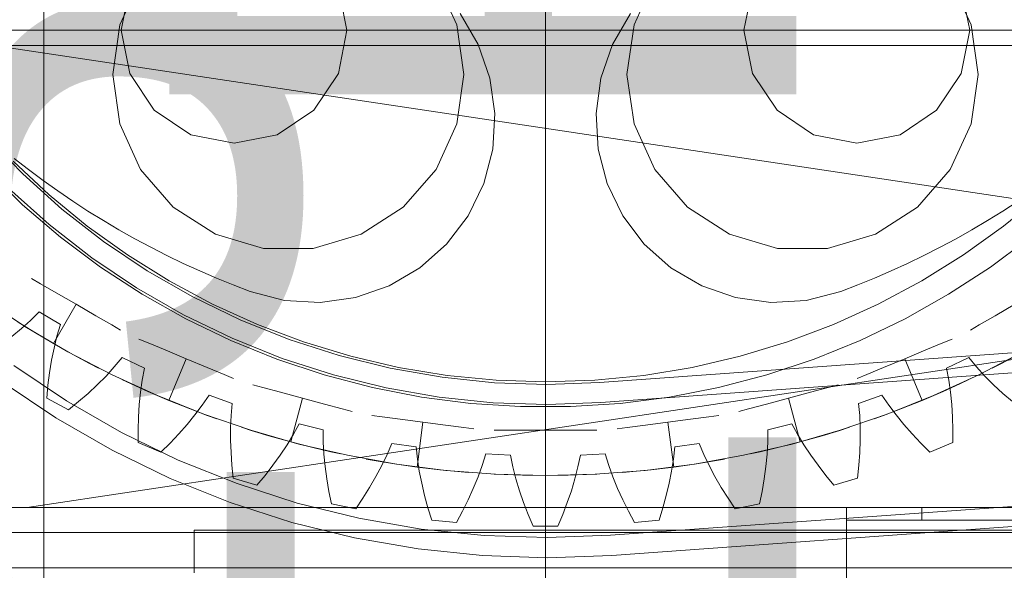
# Model space of a CAD drawing. Header units: millimetres. Extents: x -2233 to 61924, y -68080 to 6847.
# Tile 762 of 1022: x 24240 to 24633, y 1295 to 1514. Entities that reach past the tile are written whole.
import ezdxf

# ---------------------------------------------------------------- set-up
doc = ezdxf.new("R2010")
doc.units = ezdxf.units.MM
for name, color, linetype, lineweight in [('COTAS_O', 1, 'Continuous', 0), ('COTAS_P', 1, 'Continuous', 0), ('lateral_briquetadora', 7, 'Continuous', 0), ('lateral_C05', 7, 'Continuous', 0)]:
    doc.layers.add(name, color=color, linetype=linetype, lineweight=lineweight)
doc.dimstyles.new('R19_100', dxfattribs={"dimtxt": 250, "dimasz": 150, "dimexe": 150, "dimexo": 80, "dimgap": 100, "dimtad": 1, "dimtih": 1, "dimtoh": 1, "dimdsep": 46, "dimcen": 0.09, "dimadec": 0, "dimazin": 0, "dimtfac": 1, "dimtdec": 4, "dimtofl": 0, "dimtmove": 0, "dimatfit": 3, "dimfxl": 1, "dimtolj": 1, "dimtzin": 0, "dimarcsym": 0})

# ---------------------------------------------------------------- blocks, each defined once
blk = doc.blocks.new('DIM_R27_4')
at = {"layer": 'COTAS_P'}
for p, q in [((15248.37, 1279.09), (24311.82, 4109.09)), ((24311.82, 4109.09), (24155.23, 4107.34)), ((24311.82, 4109.09), (24182.05, 4021.43)), ((24580.07, 3250), (24311.82, 4109.09)), ((15248.37, 1279.09), (15378.14, 1366.76)), ((15248.37, 1279.09), (15404.97, 1280.85)), ((15516.62, 420), (15248.37, 1279.09))]:
    blk.add_line(p, q, dxfattribs=at)
blk.add_text('9495 P', height=250, rotation=17.3406, dxfattribs=at).set_placement((19750.29, 2789.55))
blk = doc.blocks.new('DIM_R27_6')
at = {"layer": 'COTAS_P'}
for p, q in [((24580.07, 3250), (24980.07, 3250)), ((24980.07, 3250), (24935.07, 3100)), ((24980.07, 0), (24980.07, 3250)), ((24980.07, 3250), (25025.07, 3100)), ((24980.07, 0), (24935.07, 150)), ((24980.07, 0), (25025.07, 150)), ((24580.07, 0), (24980.07, 0))]:
    blk.add_line(p, q, dxfattribs=at)
blk.add_text('3250 P', height=250, rotation=90, dxfattribs=at).set_placement((24880.07, 1625))
blk = doc.blocks.new('DIM_R27_7')
at = {"layer": 'COTAS_P'}
for p, q in [((24250.07, 2141), (24400.07, 2186)), ((26750.07, 2141), (26600.07, 2186)), ((24250.07, 1241), (24250.07, 2141)), ((24250.07, 2141), (26750.07, 2141)), ((24250.07, 2141), (24400.07, 2096)), ((26750.07, 2141), (26600.07, 2096)), ((26750.07, 1241), (26750.07, 2141))]:
    blk.add_line(p, q, dxfattribs=at)
blk.add_text('2500 P', height=250, dxfattribs=at).set_placement((25500.07, 2241))
blk = doc.blocks.new('DIM_R27_8')
at = {"layer": 'COTAS_P'}
for p, q in [((24250.07, 1241), (24650.07, 1241)), ((24650.07, 1241), (24605.07, 1091)), ((24650.07, 0), (24650.07, 1241)), ((24650.07, 1241), (24695.07, 1091)), ((24650.07, 0), (24605.07, 150)), ((24650.07, 0), (24695.07, 150)), ((24250.07, 0), (24650.07, 0))]:
    blk.add_line(p, q, dxfattribs=at)
blk.add_text('1241 P', height=250, rotation=90, dxfattribs=at).set_placement((24550.07, 620.5))
blk = doc.blocks.new('DIM_R27_28')
at = {"layer": 'COTAS_O'}
for p, q in [((23750.07, 2330), (24450.07, 2330)), ((24450.07, 2330), (24405.07, 2180)), ((24450.07, 0), (24450.07, 2330)), ((24450.07, 2330), (24495.07, 2180)), ((24450.07, 0), (24405.07, 150)), ((24450.07, 0), (24495.07, 150)), ((23750.07, 0), (24450.07, 0))]:
    blk.add_line(p, q, dxfattribs=at)
blk.add_text('2330 O', height=250, rotation=90, dxfattribs=at).set_placement((24350.07, 1165))

msp = doc.modelspace()

# ---------------------------------------------------------------- linework, layer by layer
at = {"layer": 'lateral_briquetadora'}
for p, q in [((24280.403, 1512.186), (24288.68, 1530.31)), ((24280.942, 1510.009), (24284.368, 1527.23)), ((24367.517, 1527.23), (24370.942, 1510.009)), ((24406.455, 1530.31), (24414.732, 1512.186)), ((24485.403, 1512.186), (24493.68, 1530.31)), ((24529.192, 1510.009), (24532.618, 1527.23)), ((24611.455, 1530.31), (24619.732, 1512.186)), ((24615.767, 1527.23), (24619.192, 1510.009)), ((24416.1, 1516.654), (24423.284, 1504.391)), ((24476.851, 1504.391), (24484.035, 1516.654)), ((24277.567, 1492.465), (24280.403, 1512.186)), ((24414.732, 1512.186), (24417.567, 1492.465)), ((24482.567, 1492.465), (24485.403, 1512.186)), ((24619.732, 1512.186), (24622.567, 1492.465)), ((24670.067, 1510), (24230.067, 1510)), ((24284.368, 1492.788), (24280.942, 1510.009)), ((24370.942, 1510.009), (24367.517, 1492.788)), ((24532.618, 1492.788), (24529.192, 1510.009)), ((24619.192, 1510.009), (24615.767, 1492.788)), ((24230.067, 1504), (25470.067, 1504)), ((24230.067, 1504), (25456.734, 1320)), ((25470.067, 1504), (24243.401, 1320)), ((24423.284, 1504.391), (24427.938, 1490.962)), ((24472.197, 1490.962), (24476.851, 1504.391)), ((24471.62, 1369.773), (26228.731, 1495.911)), ((24280.403, 1472.744), (24277.567, 1492.465)), ((24294.123, 1478.189), (24284.368, 1492.788)), ((24367.517, 1492.788), (24357.762, 1478.189)), ((24417.567, 1492.465), (24414.732, 1472.744)), ((24485.403, 1472.744), (24482.567, 1492.465)), ((24542.373, 1478.189), (24532.618, 1492.788)), ((24615.767, 1492.788), (24606.012, 1478.189)), ((24622.567, 1492.465), (24619.732, 1472.744)), ((24427.938, 1490.962), (24429.883, 1476.884)), ((24470.252, 1476.884), (24472.197, 1490.962)), ((24472.193, 1361.793), (26229.304, 1487.931)), ((24308.722, 1468.435), (24294.123, 1478.189)), ((24357.762, 1478.189), (24343.163, 1468.435)), ((24429.883, 1476.884), (24429.044, 1462.696)), ((24471.091, 1462.696), (24470.252, 1476.884)), ((24556.972, 1468.435), (24542.373, 1478.189)), ((24606.012, 1478.189), (24591.413, 1468.435)), ((24288.68, 1454.62), (24280.403, 1472.744)), ((24414.732, 1472.744), (24406.455, 1454.62)), ((24493.68, 1454.62), (24485.403, 1472.744)), ((24619.732, 1472.744), (24611.455, 1454.62)), ((24325.942, 1465.009), (24308.722, 1468.435)), ((24343.163, 1468.435), (24325.942, 1465.009)), ((24574.192, 1465.009), (24556.972, 1468.435)), ((24591.413, 1468.435), (24574.192, 1465.009)), ((24227.071, 1467.828), (24241.691, 1452.79)), ((24429.044, 1462.696), (24425.453, 1448.945)), ((24474.682, 1448.945), (24471.091, 1462.696)), ((24252.264, 1444.448), (24237.935, 1457.868)), ((24244.007, 1454.558), (24238.307, 1458.997)), ((24241.654, 1440.514), (24227.379, 1454.338)), ((24241.691, 1452.79), (24257.322, 1438.807)), ((24249.8, 1450.24), (24244.007, 1454.558)), ((24301.727, 1439.562), (24288.68, 1454.62)), ((24406.455, 1454.62), (24393.408, 1439.562)), ((24506.727, 1439.562), (24493.68, 1454.62)), ((24611.455, 1454.62), (24598.408, 1439.562)), ((24255.683, 1446.047), (24249.8, 1450.24)), ((24425.453, 1448.945), (24419.249, 1436.158)), ((24480.886, 1436.158), (24474.682, 1448.945)), ((24236.152, 1447.017), (24252.199, 1432.662)), ((24267.439, 1431.994), (24252.264, 1444.448)), ((24261.654, 1441.98), (24255.683, 1446.047)), ((24647.871, 1444.448), (24632.696, 1431.994)), ((24256.786, 1427.632), (24241.654, 1440.514)), ((24267.711, 1438.04), (24261.654, 1441.98)), ((24638.481, 1441.98), (24632.424, 1438.04)), ((24257.322, 1438.807), (24273.889, 1425.946)), ((24273.849, 1434.23), (24267.711, 1438.04)), ((24318.488, 1428.791), (24301.727, 1439.562)), ((24393.408, 1439.562), (24376.647, 1428.791)), ((24523.488, 1428.791), (24506.727, 1439.562)), ((24598.408, 1439.562), (24581.647, 1428.791)), ((24632.424, 1438.04), (24626.286, 1434.23)), ((24252.199, 1432.662), (24269.207, 1419.46)), ((24280.067, 1430.551), (24273.849, 1434.23)), ((24419.249, 1436.158), (24410.669, 1424.827)), ((24475.988, 1308.929), (26233.099, 1435.067)), ((24489.466, 1424.827), (24480.886, 1436.158)), ((24626.286, 1434.23), (24620.067, 1430.551)), ((24283.396, 1420.559), (24267.439, 1431.994)), ((24286.362, 1427.006), (24280.067, 1430.551)), ((24337.605, 1423.177), (24318.488, 1428.791)), ((24376.647, 1428.791), (24357.53, 1423.177)), ((24542.605, 1423.177), (24523.488, 1428.791)), ((24581.647, 1428.791), (24562.53, 1423.177)), ((24620.067, 1430.551), (24613.773, 1427.006)), ((24632.696, 1431.994), (24616.739, 1420.559)), ((24272.711, 1415.747), (24256.786, 1427.632)), ((24273.889, 1425.946), (24291.312, 1414.27)), ((24292.731, 1423.594), (24286.362, 1427.006)), ((24410.669, 1424.827), (24400.043, 1415.389)), ((24476.561, 1300.95), (26233.672, 1427.088)), ((24500.092, 1415.389), (24489.466, 1424.827)), ((24613.773, 1427.006), (24607.404, 1423.594)), ((24643.349, 1427.632), (24627.424, 1415.747)), ((24299.171, 1420.319), (24292.731, 1423.594)), ((24357.53, 1423.177), (24337.605, 1423.177)), ((24562.53, 1423.177), (24542.605, 1423.177)), ((24607.404, 1423.594), (24600.964, 1420.319)), ((24269.207, 1419.46), (24287.093, 1407.473)), ((24300.067, 1410.192), (24283.396, 1420.559)), ((24305.679, 1417.182), (24299.171, 1420.319)), ((24312.252, 1414.183), (24305.679, 1417.182)), ((24594.456, 1417.182), (24587.882, 1414.183)), ((24600.964, 1420.319), (24594.456, 1417.182)), ((24616.739, 1420.559), (24600.067, 1410.192)), ((24289.366, 1404.906), (24272.711, 1415.747)), ((24291.312, 1414.27), (24309.506, 1403.836)), ((24318.888, 1411.325), (24312.252, 1414.183)), ((24400.043, 1415.389), (24387.78, 1408.204)), ((24512.355, 1408.204), (24500.092, 1415.389)), ((24587.882, 1414.183), (24581.247, 1411.325)), ((24627.424, 1415.747), (24610.769, 1404.906)), ((24248.724, 1409.099), (24245.212, 1411.127)), ((24255.052, 1405.446), (24248.724, 1409.099)), ((24317.381, 1400.938), (24300.067, 1410.192)), ((24325.583, 1408.609), (24318.888, 1411.325)), ((24581.247, 1411.325), (24574.552, 1408.609)), ((24600.067, 1410.192), (24582.754, 1400.938)), ((24262.942, 1400.89), (24255.052, 1405.446)), ((24287.093, 1407.473), (24305.77, 1396.762)), ((24332.334, 1406.035), (24325.583, 1408.609)), ((24346.085, 1402.444), (24332.334, 1406.035)), ((24387.78, 1408.204), (24374.351, 1403.55)), ((24525.784, 1403.55), (24512.355, 1408.204)), ((24567.801, 1406.035), (24554.05, 1402.444)), ((24574.552, 1408.609), (24567.801, 1406.035)), ((24242.581, 1392.119), (24225.988, 1403.056)), ((24306.681, 1395.154), (24289.366, 1404.906)), ((24309.506, 1403.836), (24328.381, 1394.694)), ((24360.273, 1401.605), (24346.085, 1402.444)), ((24374.351, 1403.55), (24360.273, 1401.605)), ((24539.862, 1401.605), (24525.784, 1403.55)), ((24554.05, 1402.444), (24539.862, 1401.605)), ((24610.769, 1404.906), (24593.454, 1395.154)), ((24248.252, 1397.869), (24244.822, 1394.479)), ((24256.699, 1392.806), (24248.252, 1397.869)), ((24262.942, 1400.89), (24253.942, 1385.302)), ((24262.942, 1400.89), (24270.833, 1396.334)), ((24335.262, 1392.836), (24317.381, 1400.938)), ((24582.754, 1400.938), (24564.873, 1392.836)), ((24637.192, 1400.89), (24629.302, 1396.334)), ((24246.104, 1389.949), (24239.896, 1393.808)), ((24244.822, 1394.479), (24241.189, 1391.221)), ((24270.833, 1396.334), (24277.161, 1392.681)), ((24305.77, 1396.762), (24325.147, 1387.377)), ((24324.585, 1386.532), (24306.681, 1395.154)), ((24328.381, 1394.694), (24347.848, 1386.888)), ((24593.454, 1395.154), (24575.55, 1386.532)), ((24629.302, 1396.334), (24622.974, 1392.681)), ((24241.189, 1391.221), (24237.376, 1388.08)), ((24259.708, 1382.038), (24242.581, 1392.119)), ((24253.942, 1385.302), (24246.104, 1389.949)), ((24255.326, 1388.184), (24256.699, 1392.806)), ((24277.161, 1392.681), (24280.673, 1390.653)), ((24353.636, 1385.921), (24335.262, 1392.836)), ((24564.873, 1392.836), (24546.499, 1385.921)), ((24622.974, 1392.681), (24619.462, 1390.653)), ((24254.165, 1383.443), (24255.326, 1388.184)), ((24291.68, 1385.521), (24287.933, 1387.073)), ((24343.004, 1379.075), (24324.585, 1386.532)), ((24325.147, 1387.377), (24345.131, 1379.364)), ((24347.848, 1386.888), (24367.811, 1380.457)), ((24372.422, 1380.222), (24353.636, 1385.921)), ((24546.499, 1385.921), (24527.713, 1380.222)), ((24575.55, 1386.532), (24557.131, 1379.075)), ((24608.455, 1385.521), (24612.202, 1387.073)), ((24253.193, 1378.6), (24254.165, 1383.443)), ((24253.942, 1385.302), (24261.887, 1380.837)), ((24277.323, 1372.836), (24259.708, 1382.038)), ((24298.43, 1382.725), (24291.68, 1385.521)), ((24306.848, 1379.238), (24298.43, 1382.725)), ((24593.287, 1379.238), (24601.705, 1382.725)), ((24601.705, 1382.725), (24608.455, 1385.521)), ((24640.427, 1382.038), (24622.812, 1372.836)), ((24252.395, 1373.666), (24253.193, 1378.6)), ((24261.887, 1380.837), (24268.333, 1377.39)), ((24281.288, 1379.663), (24278.207, 1375.953)), ((24290.191, 1375.452), (24281.288, 1379.663)), ((24306.848, 1379.238), (24299.96, 1362.608)), ((24306.848, 1379.238), (24315.266, 1375.751)), ((24361.864, 1372.813), (24343.004, 1379.075)), ((24345.131, 1379.364), (24365.625, 1372.762)), ((24367.811, 1380.457), (24388.173, 1375.432)), ((24391.54, 1375.764), (24372.422, 1380.222)), ((24527.713, 1380.222), (24508.595, 1375.764)), ((24557.131, 1379.075), (24538.271, 1372.813)), ((24593.287, 1379.238), (24584.869, 1375.751)), ((24593.287, 1379.238), (24600.175, 1362.608)), ((24618.847, 1379.663), (24609.944, 1375.452)), ((24621.928, 1375.953), (24618.847, 1379.663)), ((24638.248, 1380.837), (24631.802, 1377.39)), ((24238.186, 1376.487), (24259.139, 1362.445)), ((24268.333, 1377.39), (24271.94, 1375.528)), ((24278.207, 1375.953), (24274.911, 1372.354)), ((24289.277, 1370.717), (24290.191, 1375.452)), ((24315.266, 1375.751), (24322.017, 1372.955)), ((24388.173, 1375.432), (24408.836, 1371.837)), ((24410.91, 1372.567), (24391.54, 1375.764)), ((24508.595, 1375.764), (24489.225, 1372.567)), ((24584.869, 1375.751), (24578.118, 1372.955)), ((24609.944, 1375.452), (24610.858, 1370.717)), ((24625.224, 1372.354), (24621.928, 1375.953)), ((24631.802, 1377.39), (24628.195, 1375.528)), ((24233.503, 1370), (24254.92, 1355.648)), ((24251.76, 1368.65), (24252.395, 1373.666)), ((24274.911, 1372.354), (24271.424, 1368.855)), ((24295.381, 1364.539), (24277.323, 1372.836)), ((24284.923, 1369.209), (24281.25, 1370.937)), ((24288.587, 1365.886), (24289.277, 1370.717)), ((24322.017, 1372.955), (24325.763, 1371.403)), ((24381.086, 1367.772), (24361.864, 1372.813)), ((24365.625, 1372.762), (24386.528, 1367.603)), ((24408.836, 1371.837), (24429.699, 1369.69)), ((24430.447, 1370.642), (24410.91, 1372.567)), ((24450.067, 1370), (24430.447, 1370.642)), ((24469.688, 1370.642), (24450.067, 1370)), ((24489.225, 1372.567), (24469.688, 1370.642)), ((24538.271, 1372.813), (24519.049, 1367.772)), ((24578.118, 1372.955), (24574.372, 1371.403)), ((24622.812, 1372.836), (24604.754, 1364.539)), ((24610.858, 1370.717), (24611.548, 1365.886)), ((24615.212, 1369.209), (24618.885, 1370.937)), ((24628.711, 1368.855), (24625.224, 1372.354)), ((24251.282, 1363.558), (24251.76, 1368.65)), ((24271.424, 1368.855), (24267.765, 1365.451)), ((24291.582, 1366.193), (24284.923, 1369.209)), ((24299.96, 1362.608), (24291.582, 1366.193)), ((24337.345, 1367.752), (24333.429, 1368.801)), ((24344.403, 1365.861), (24337.345, 1367.752)), ((24400.592, 1363.974), (24381.086, 1367.772)), ((24386.528, 1367.603), (24407.74, 1363.913)), ((24429.699, 1369.69), (24450.661, 1369.001)), ((24450.661, 1369.001), (24471.62, 1369.773)), ((24519.049, 1367.772), (24499.543, 1363.974)), ((24555.732, 1365.861), (24562.79, 1367.752)), ((24562.79, 1367.752), (24566.706, 1368.801)), ((24600.175, 1362.608), (24608.553, 1366.193)), ((24608.553, 1366.193), (24615.212, 1369.209)), ((24632.37, 1365.451), (24628.711, 1368.855)), ((24259.979, 1358.909), (24251.282, 1363.558)), ((24259.139, 1362.445), (24281.02, 1349.896)), ((24263.947, 1362.136), (24259.979, 1358.909)), ((24267.765, 1365.451), (24263.947, 1362.136)), ((24288.094, 1360.971), (24288.587, 1365.886)), ((24313.837, 1357.167), (24295.381, 1364.539)), ((24299.96, 1362.608), (24308.419, 1359.219)), ((24315.949, 1364.783), (24313.248, 1360.789)), ((24325.223, 1361.465), (24315.949, 1364.783)), ((24353.204, 1363.502), (24344.403, 1365.861)), ((24353.204, 1363.502), (24348.546, 1346.116)), ((24353.204, 1363.502), (24362.006, 1361.144)), ((24420.3, 1361.432), (24400.592, 1363.974)), ((24407.74, 1363.913), (24429.158, 1361.708)), ((24499.543, 1363.974), (24479.835, 1361.432)), ((24546.931, 1363.502), (24538.129, 1361.144)), ((24546.931, 1363.502), (24555.732, 1365.861)), ((24546.931, 1363.502), (24551.589, 1346.116)), ((24584.186, 1364.783), (24574.912, 1361.465)), ((24586.887, 1360.789), (24584.186, 1364.783)), ((24604.754, 1364.539), (24586.298, 1357.167)), ((24600.175, 1362.608), (24591.716, 1359.219)), ((24611.548, 1365.886), (24612.041, 1360.971)), ((24636.188, 1362.136), (24632.37, 1365.451)), ((24287.783, 1355.983), (24288.094, 1360.971)), ((24308.419, 1359.219), (24315.26, 1356.643)), ((24313.248, 1360.789), (24310.319, 1356.884)), ((24324.777, 1356.663), (24325.223, 1361.465)), ((24362.006, 1361.144), (24369.063, 1359.253)), ((24369.063, 1359.253), (24372.98, 1358.203)), ((24440.131, 1360.159), (24420.3, 1361.432)), ((24429.158, 1361.708), (24450.677, 1361.001)), ((24460.003, 1360.159), (24440.131, 1360.159)), ((24450.677, 1361.001), (24472.193, 1361.793)), ((24479.835, 1361.432), (24460.003, 1360.159)), ((24531.071, 1359.253), (24527.155, 1358.203)), ((24538.129, 1361.144), (24531.071, 1359.253)), ((24574.912, 1361.465), (24575.357, 1356.663)), ((24591.716, 1359.219), (24584.875, 1356.643)), ((24589.816, 1356.884), (24586.887, 1360.789)), ((24612.041, 1360.971), (24612.352, 1355.983)), ((24254.92, 1355.648), (24277.284, 1342.822)), ((24287.643, 1350.929), (24287.783, 1355.983)), ((24310.319, 1356.884), (24307.193, 1353.06)), ((24332.642, 1350.739), (24313.837, 1357.167)), ((24315.26, 1356.643), (24319.079, 1355.267)), ((24324.564, 1351.787), (24324.777, 1356.663)), ((24384.94, 1356.095), (24380.92, 1356.624)), ((24392.184, 1355.141), (24384.94, 1356.095)), ((24401.218, 1353.952), (24392.184, 1355.141)), ((24498.917, 1353.952), (24507.951, 1355.141)), ((24507.951, 1355.141), (24515.195, 1356.095)), ((24515.195, 1356.095), (24519.215, 1356.624)), ((24586.298, 1357.167), (24567.493, 1350.739)), ((24575.357, 1356.663), (24575.571, 1351.787)), ((24584.875, 1356.643), (24581.056, 1355.267)), ((24592.942, 1353.06), (24589.816, 1356.884)), ((24612.352, 1355.983), (24612.492, 1350.929)), ((24287.666, 1345.814), (24287.643, 1350.929)), ((24307.193, 1353.06), (24303.885, 1349.313)), ((24324.555, 1346.848), (24324.564, 1351.787)), ((24332.776, 1350.697), (24328.908, 1351.931)), ((24351.749, 1345.272), (24332.642, 1350.739)), ((24339.771, 1348.576), (24332.776, 1350.697)), ((24351.903, 1353.371), (24349.605, 1349.132)), ((24361.457, 1350.978), (24351.903, 1353.371)), ((24361.484, 1346.156), (24361.457, 1350.978)), ((24401.218, 1353.952), (24398.869, 1336.106)), ((24401.218, 1353.952), (24410.252, 1352.762)), ((24410.252, 1352.762), (24417.496, 1351.809)), ((24417.496, 1351.809), (24421.516, 1351.279)), ((24433.649, 1350.75), (24429.594, 1350.75)), ((24440.956, 1350.75), (24433.649, 1350.75)), ((24450.067, 1350.75), (24440.956, 1350.75)), ((24450.067, 1350.75), (24450.067, 1332.75)), ((24450.067, 1350.75), (24459.179, 1350.75)), ((24459.179, 1350.75), (24466.486, 1350.75)), ((24466.486, 1350.75), (24470.541, 1350.75)), ((24482.639, 1351.809), (24478.619, 1351.279)), ((24489.883, 1352.762), (24482.639, 1351.809)), ((24498.917, 1353.952), (24489.883, 1352.762)), ((24498.917, 1353.952), (24501.266, 1336.106)), ((24538.678, 1350.978), (24538.651, 1346.156)), ((24548.232, 1353.371), (24538.678, 1350.978)), ((24550.53, 1349.132), (24548.232, 1353.371)), ((24567.493, 1350.739), (24548.386, 1345.272)), ((24560.364, 1348.576), (24567.359, 1350.697)), ((24567.359, 1350.697), (24571.227, 1351.931)), ((24575.571, 1351.787), (24575.58, 1346.848)), ((24596.25, 1349.313), (24592.942, 1353.06)), ((24612.492, 1350.929), (24612.468, 1345.814)), ((24281.02, 1349.896), (24303.721, 1338.901)), ((24303.885, 1349.313), (24300.41, 1345.64)), ((24324.735, 1341.853), (24324.555, 1346.848)), ((24348.546, 1346.116), (24339.771, 1348.576)), ((24349.605, 1349.132), (24347.074, 1344.959)), ((24553.061, 1344.959), (24550.53, 1349.132)), ((24551.589, 1346.116), (24560.364, 1348.576)), ((24575.58, 1346.848), (24575.4, 1341.853)), ((24599.725, 1345.64), (24596.25, 1349.313)), ((24277.284, 1342.822), (24300.487, 1331.584)), ((24296.777, 1342.04), (24287.666, 1345.814)), ((24300.41, 1345.64), (24296.777, 1342.04)), ((24347.074, 1344.959), (24344.337, 1340.847)), ((24348.546, 1346.116), (24357.375, 1343.859)), ((24371.108, 1340.779), (24351.749, 1345.272)), ((24357.375, 1343.859), (24364.493, 1342.198)), ((24361.749, 1341.283), (24361.484, 1346.156)), ((24388.801, 1345.539), (24386.931, 1341.095)), ((24398.544, 1344.094), (24388.801, 1345.539)), ((24399.044, 1339.298), (24398.544, 1344.094)), ((24501.591, 1344.094), (24501.091, 1339.298)), ((24511.334, 1345.539), (24501.591, 1344.094)), ((24513.204, 1341.095), (24511.334, 1345.539)), ((24548.386, 1345.272), (24529.027, 1340.779)), ((24542.76, 1343.859), (24535.641, 1342.198)), ((24538.651, 1346.156), (24538.386, 1341.283)), ((24551.589, 1346.116), (24542.76, 1343.859)), ((24555.798, 1340.847), (24553.061, 1344.959)), ((24603.358, 1342.04), (24599.725, 1345.64)), ((24612.468, 1345.814), (24603.358, 1342.04)), ((24303.721, 1338.901), (24327.132, 1329.514)), ((24325.091, 1336.809), (24324.735, 1341.853)), ((24344.337, 1340.847), (24341.413, 1336.794)), ((24362.225, 1336.366), (24361.749, 1341.283)), ((24364.493, 1342.198), (24368.46, 1341.333)), ((24390.67, 1337.273), (24371.108, 1340.779)), ((24382.636, 1338.59), (24378.64, 1339.308)), ((24389.848, 1337.4), (24382.636, 1338.59)), ((24386.931, 1341.095), (24384.82, 1336.694)), ((24399.786, 1334.474), (24399.044, 1339.298)), ((24426.29, 1341.361), (24424.864, 1336.755)), ((24436.127, 1340.878), (24426.29, 1341.361)), ((24437.095, 1336.154), (24436.127, 1340.878)), ((24464.008, 1340.878), (24463.04, 1336.154)), ((24473.845, 1341.361), (24464.008, 1340.878)), ((24475.271, 1336.755), (24473.845, 1341.361)), ((24501.091, 1339.298), (24500.349, 1334.474)), ((24529.027, 1340.779), (24509.465, 1337.273)), ((24510.287, 1337.4), (24517.499, 1338.59)), ((24515.315, 1336.694), (24513.204, 1341.095)), ((24517.499, 1338.59), (24521.495, 1339.308)), ((24535.641, 1342.198), (24531.675, 1341.333)), ((24538.386, 1341.283), (24537.91, 1336.366)), ((24558.722, 1336.794), (24555.798, 1340.847)), ((24575.4, 1341.853), (24575.044, 1336.809)), ((24325.615, 1331.722), (24325.091, 1336.809)), ((24341.413, 1336.794), (24338.315, 1332.798)), ((24362.893, 1331.413), (24362.225, 1336.366)), ((24384.82, 1336.694), (24382.5, 1332.333)), ((24398.869, 1336.106), (24389.848, 1337.4)), ((24410.384, 1334.763), (24390.67, 1337.273)), ((24398.869, 1336.106), (24407.917, 1335.021)), ((24407.917, 1335.021), (24415.191, 1334.304)), ((24430.2, 1333.253), (24410.384, 1334.763)), ((24424.864, 1336.755), (24423.195, 1332.168)), ((24438.306, 1331.426), (24437.095, 1336.154)), ((24463.04, 1336.154), (24461.829, 1331.426)), ((24489.751, 1334.763), (24469.935, 1333.253)), ((24476.94, 1332.168), (24475.271, 1336.755)), ((24492.218, 1335.021), (24484.944, 1334.304)), ((24509.465, 1337.273), (24489.751, 1334.763)), ((24501.266, 1336.106), (24492.218, 1335.021)), ((24501.266, 1336.106), (24510.287, 1337.4)), ((24517.635, 1332.333), (24515.315, 1336.694)), ((24537.91, 1336.366), (24537.242, 1331.413)), ((24561.82, 1332.798), (24558.722, 1336.794)), ((24575.044, 1336.809), (24574.52, 1331.722)), ((24300.487, 1331.584), (24324.416, 1321.989)), ((24335.052, 1328.859), (24325.615, 1331.722)), ((24338.315, 1332.798), (24335.052, 1328.859)), ((24363.742, 1326.429), (24362.893, 1331.413)), ((24382.5, 1332.333), (24379.987, 1328.013)), ((24400.741, 1329.628), (24399.786, 1334.474)), ((24415.191, 1334.304), (24419.237, 1333.964)), ((24423.195, 1332.168), (24421.313, 1327.601)), ((24433.649, 1333.094), (24429.594, 1333.285)), ((24450.067, 1332.75), (24430.2, 1333.253)), ((24440.955, 1332.856), (24433.649, 1333.094)), ((24439.732, 1326.697), (24438.306, 1331.426)), ((24450.067, 1332.75), (24440.955, 1332.856)), ((24469.935, 1333.253), (24450.067, 1332.75)), ((24450.067, 1332.75), (24459.18, 1332.856)), ((24459.18, 1332.856), (24466.486, 1333.094)), ((24461.829, 1331.426), (24460.403, 1326.697)), ((24466.486, 1333.094), (24470.541, 1333.285)), ((24478.822, 1327.601), (24476.94, 1332.168)), ((24484.944, 1334.304), (24480.898, 1333.964)), ((24500.349, 1334.474), (24499.394, 1329.628)), ((24520.148, 1328.013), (24517.635, 1332.333)), ((24537.242, 1331.413), (24536.393, 1326.429)), ((24565.083, 1328.859), (24561.82, 1332.798)), ((24574.52, 1331.722), (24565.083, 1328.859)), ((24327.132, 1329.514), (24351.141, 1321.779)), ((24379.987, 1328.013), (24377.295, 1323.733)), ((24401.891, 1324.764), (24400.741, 1329.628)), ((24421.313, 1327.601), (24419.236, 1323.056)), ((24441.353, 1321.969), (24439.732, 1326.697)), ((24460.403, 1326.697), (24458.782, 1321.969)), ((24480.899, 1323.056), (24478.822, 1327.601)), ((24499.394, 1329.628), (24498.244, 1324.764)), ((24522.84, 1323.733), (24520.148, 1328.013)), ((24364.763, 1321.417), (24363.742, 1326.429)), ((24377.295, 1323.733), (24374.434, 1319.493)), ((24403.225, 1319.887), (24401.891, 1324.764)), ((24419.236, 1323.056), (24416.977, 1318.532)), ((24483.158, 1318.532), (24480.899, 1323.056)), ((24498.244, 1324.764), (24496.91, 1319.887)), ((24525.701, 1319.493), (24522.84, 1323.733)), ((24536.393, 1326.429), (24535.372, 1321.417)), ((23750.067, 1320), (25950.067, 1320)), ((23870.067, 1320), (25830.067, 1320)), ((23954.067, 1320), (25456.734, 1320)), ((24243.401, 1320), (23954.067, 1320)), ((25746.067, 1320), (24243.401, 1320)), ((24324.416, 1321.989), (24348.955, 1314.084)), ((24351.141, 1321.779), (24375.63, 1315.736)), ((24374.434, 1319.493), (24364.763, 1321.417)), ((24404.731, 1314.999), (24403.225, 1319.887)), ((24443.158, 1317.246), (24441.353, 1321.969)), ((24458.782, 1321.969), (24456.977, 1317.246)), ((24496.91, 1319.887), (24495.404, 1314.999)), ((24535.372, 1321.417), (24525.701, 1319.493)), ((24570.067, 1320), (24600.067, 1320)), ((24570.067, 1320), (24570.067, 1315)), ((24600.067, 1315), (24600.067, 1320)), ((24375.63, 1315.736), (24400.48, 1311.412)), ((24414.545, 1314.032), (24404.731, 1314.999)), ((24416.977, 1318.532), (24414.545, 1314.032)), ((24445.137, 1312.529), (24443.158, 1317.246)), ((24456.977, 1317.246), (24454.998, 1312.529)), ((24485.59, 1314.032), (24483.158, 1318.532)), ((24495.404, 1314.999), (24485.59, 1314.032)), ((24570.067, 1315), (25130.067, 1315)), ((24570.067, 1315), (24570.067, 1285)), ((24570.067, 1315), (24600.067, 1315)), ((24348.955, 1314.084), (24373.985, 1307.907)), ((24400.48, 1311.412), (24425.571, 1308.83)), ((24454.998, 1312.529), (24445.137, 1312.529)), ((24760.067, 1310), (24160.067, 1310)), ((24373.985, 1307.907), (24399.384, 1303.488)), ((24425.571, 1308.83), (24450.781, 1308.001)), ((24450.781, 1308.001), (24475.988, 1308.929)), ((24399.384, 1303.488), (24425.03, 1300.848)), ((24425.03, 1300.848), (24450.797, 1300.001)), ((24450.797, 1300.001), (24476.561, 1300.95)), ((24980.067, 1296), (24000.067, 1296))]:
    msp.add_line(p, q, dxfattribs=at)
at = {"layer": 'lateral_C05'}
for p, q in [((24310.067, 1294), (24310.067, 1311)), ((24310.067, 1311), (26690.067, 1311))]:
    msp.add_line(p, q, dxfattribs=at)

# ---------------------------------------------------------------- dimensions: what is measured, and where the dimension line sits
at = {"layer": 'COTAS_O'}
dim = msp.add_aligned_dim(p1=(23750.067, 0), p2=(23750.067, 2330), distance=-700, text='<> O', dimstyle='R19_100', dxfattribs=at)
dim.commit()
dim.dimension.update_dxf_attribs({"geometry": 'DIM_R27_28', "text_midpoint": (24450.067, 1165)})
at = {"layer": 'COTAS_P'}
for p1, p2, distance, picture, middle in [((15516.618, 420), (24580.067, 3250), 900, 'DIM_R27_4', (19780.096, 2694.095)), ((24580.067, 0), (24580.067, 3250), -400, 'DIM_R27_6', (24980.067, 1625)), ((24250.067, 1241), (26750.067, 1241), 900, 'DIM_R27_7', (25500.067, 2141)), ((24250.067, 0), (24250.067, 1241), -400, 'DIM_R27_8', (24650.067, 620.5))]:
    dim = msp.add_aligned_dim(p1=p1, p2=p2, distance=distance, text='<> P', dimstyle='R19_100', dxfattribs=at)
    dim.commit()
    dim.dimension.update_dxf_attribs({"geometry": picture, "text_midpoint": middle})

doc.saveas('drawing.dxf')
